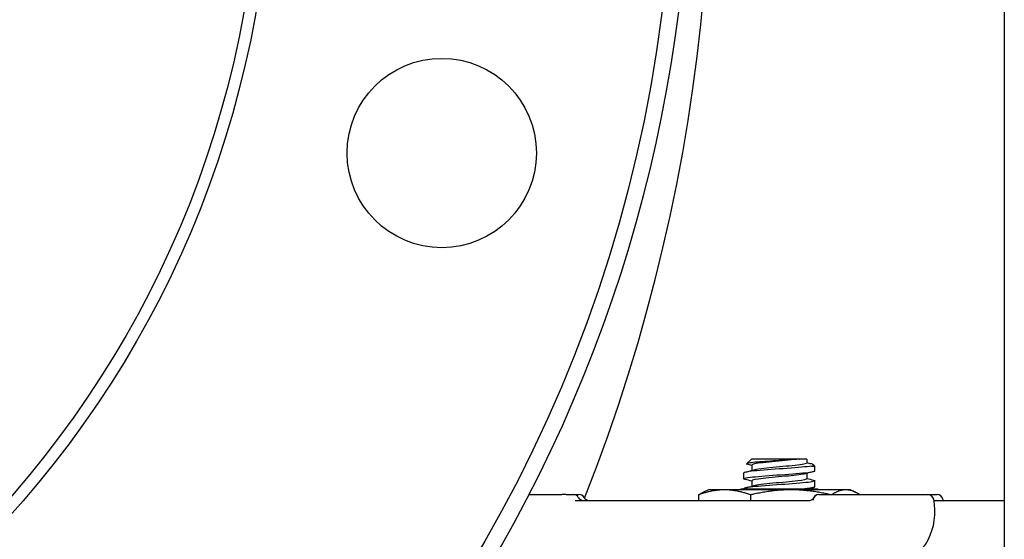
# Model space of a CAD drawing. Header units: inches. Extents: x 18 to 846, y -44 to 561.
# Tile 451 of 642: x 439.23 to 444.43, y 262.8 to 265.54. Entities that reach past the tile are written whole.
import ezdxf

# ---------------------------------------------------------------- set-up
doc = ezdxf.new("R2010")
doc.units = ezdxf.units.IN
doc.header["$LTSCALE"] = 24
doc.header["$MEASUREMENT"] = 0
doc.layers.add('Visible (ANSI)', color=7, linetype='Continuous', lineweight=30)

msp = doc.modelspace()

# ---------------------------------------------------------------- linework, layer by layer
at = {"layer": 'Visible (ANSI)'}
for p, q in [((444.42943, 290.9565), (444.42943, 255.2065)), ((443.09397, 263.22013), (443.06749, 263.19566)), ((443.34538, 263.22013), (443.09397, 263.22013)), ((443.34538, 263.22013), (443.3468, 263.22013)), ((443.38676, 263.22013), (443.3468, 263.22013)), ((443.38676, 263.22013), (443.38676, 263.19929)), ((443.0951, 263.18852), (443.0951, 263.15985)), ((443.41046, 263.18266), (443.42843, 263.18266)), ((443.41963, 263.19079), (443.42843, 263.18266)), ((443.42843, 263.15763), (443.42843, 263.18266)), ((443.05343, 263.11596), (443.05343, 263.14685)), ((443.38676, 263.14462), (443.38676, 263.11596)), ((443.03708, 263.06025), (443.03446, 263.05763)), ((443.44478, 263.06025), (443.03708, 263.06025)), ((443.05343, 263.06025), (443.05343, 263.06352)), ((443.0951, 263.10518), (443.0951, 263.07652)), ((443.38676, 263.06129), (443.38676, 263.06025)), ((443.42843, 263.07429), (443.42843, 263.10518)), ((443.44478, 263.06025), (443.4474, 263.05763)), ((441.91815, 263.03275), (442.09133, 263.03275)), ((442.11456, 263.03275), (442.09133, 263.03275)), ((442.11456, 263.03275), (442.15129, 263.03275)), ((442.15129, 263.03275), (442.18159, 263.03275)), ((442.81366, 263.03058), (442.81366, 263.0015)), ((442.86593, 263.05763), (442.84016, 263.04561)), ((442.95091, 263.05763), (442.86593, 263.05763)), ((443.3018, 263.05763), (442.95091, 263.05763)), ((443.08816, 263.03058), (443.08816, 263.0015)), ((443.59182, 263.05763), (443.3018, 263.05763)), ((443.44999, 263.03275), (443.44959, 263.03275)), ((443.45, 263.03275), (444.02563, 263.03275)), ((443.61593, 263.05763), (443.59182, 263.05763)), ((443.61593, 263.05763), (443.6417, 263.04561)), ((444.02563, 263.03275), (444.07467, 263.03275)), ((442.16184, 263.0015), (443.39702, 263.0015)), ((444.05746, 263.0015), (444.42943, 263.0015))]:
    msp.add_line(p, q, dxfattribs=at)
for centre, radius in [((435.17843, 266.519), 7.5), ((435.17843, 266.519), 5.378), ((435.17843, 266.519), 5.315), ((441.45695, 264.83668), 0.5)]:
    msp.add_circle(centre, radius, dxfattribs=at)
for centre, radius, start, end in [((433.3306, 266.519), 9.54783, 338.457142, 43.918627), ((435.17843, 266.519), 7.588, 134.247392, 45.752608), ((442.15129, 263.0015), 0.03125, 30, 90), ((442.20541, 263.03275), 0.03125, 210, 270), ((442.18159, 263.0015), 0.03125, 30, 90), ((442.23572, 263.03275), 0.03125, 210, 270), ((443.73782, 262.94275), 0.325, 168.46304, 169.61462), ((443.45, 263.0015), 0.03125, 90, 168.46304), ((443.44959, 263.0015), 0.03125, 90, 154.03741), ((443.73782, 262.94275), 0.325, 215.65173, 11.53696), ((444.02563, 263.0015), 0.03125, 11.53696, 90), ((444.07467, 263.0015), 0.03125, 11.53696, 90), ((443.78685, 262.94275), 0.325, 10.41457, 11.53696)]:
    msp.add_arc(centre, radius, start, end, dxfattribs=at)
for points, knots in [([(443.34538, 263.22013), (443.33758, 263.21928), (443.32867, 263.21844), (443.308, 263.21669), (443.29612, 263.21577), (443.26468, 263.2135), (443.24459, 263.21217), (443.20373, 263.20948), (443.18337, 263.20815), (443.14508, 263.20546), (443.12761, 263.20412), (443.098, 263.20143), (443.0863, 263.2001), (443.07045, 263.19741), (443.06664, 263.19607), (443.06745, 263.19407), (443.06885, 263.1934), (443.07133, 263.19273)], [-1.5503297, -1.5503297, -1.5503297, -1.5503297, -1.4577971, -1.4577971, -1.3550285, -1.3550285, -1.200467, -1.200467, -1.0416694, -1.0416694, -0.8786368, -0.8786368, -0.7113708, -0.7113708, -0.5398726, -0.5398726, -0.4524454, -0.4524454, -0.4524454, -0.4524454]), ([(443.3468, 263.22013), (443.3145, 263.21585), (443.26499, 263.21158), (443.21857, 263.20731), (443.17216, 263.20304), (443.13011, 263.19877), (443.10965, 263.19449), (443.10011, 263.1925), (443.09539, 263.19051), (443.09542, 263.18852)], [5.4707142, 5.4707142, 5.4707142, 5.4707142, 6.4370964, 6.4370964, 6.4370964, 7.4033745, 7.4033745, 7.4033745, 7.8539816, 7.8539816, 7.8539816, 7.8539816]), ([(443.41046, 263.18266), (443.38623, 263.17865), (443.33752, 263.17464), (443.28219, 263.17063), (443.22686, 263.16661), (443.16611, 263.1626), (443.12221, 263.15859), (443.07939, 263.15468), (443.0535, 263.15076), (443.05343, 263.14685)], [5.153766, 5.153766, 5.153766, 5.153766, 6.061332, 6.061332, 6.061332, 6.968806, 6.968806, 6.968806, 7.8539816, 7.8539816, 7.8539816, 7.8539816]), ([(443.38648, 263.19929), (443.38655, 263.19769), (443.38354, 263.19609), (443.37729, 263.19449), (443.36064, 263.19022), (443.32149, 263.18594), (443.27589, 263.18167), (443.23028, 263.1774), (443.17948, 263.17313), (443.1443, 263.16885), (443.12579, 263.16661), (443.11187, 263.16436), (443.10366, 263.16211)], [4.712389, 4.712389, 4.712389, 4.712389, 5.0747039, 5.0747039, 5.0747039, 6.041129, 6.041129, 6.041129, 7.0074496, 7.0074496, 7.0074496, 7.515828, 7.515828, 7.515828, 7.515828]), ([(443.41046, 263.18266), (443.41594, 263.18429), (443.41929, 263.18593), (443.42144, 263.18929), (443.42017, 263.191), (443.41422, 263.19385), (443.41094, 263.19497), (443.40675, 263.1961)], [-0.89666376, -0.89666376, -0.89666376, -0.89666376, -0.7697294, -0.7697294, -0.64162523, -0.64162523, -0.55966115, -0.55966115, -0.55966115, -0.55966115]), ([(443.06038, 263.11242), (443.05185, 263.11473), (443.05126, 263.11703), (443.05948, 263.11934), (443.07378, 263.12335), (443.11446, 263.12737), (443.16658, 263.13139), (443.21853, 263.13539), (443.28072, 263.13939), (443.33045, 263.1434), (443.38057, 263.14743), (443.41692, 263.15147), (443.42602, 263.1555), (443.42762, 263.15621), (443.42838, 263.15692), (443.42832, 263.15763)], [-14.4041511, -14.4041511, -14.4041511, -14.4041511, -13.8824397, -13.8824397, -13.8824397, -12.9741281, -12.9741281, -12.9741281, -12.0686207, -12.0686207, -12.0686207, -11.1558883, -11.1558883, -11.1558883, -10.9955743, -10.9955743, -10.9955743, -10.9955743]), ([(443.37849, 263.14237), (443.36383, 263.13839), (443.32989, 263.13441), (443.28854, 263.13043), (443.24417, 263.12616), (443.19249, 263.12189), (443.15465, 263.11762), (443.1179, 263.11348), (443.09518, 263.10933), (443.0951, 263.10518)], [11.3337279, 11.3337279, 11.3337279, 11.3337279, 12.2338185, 12.2338185, 12.2338185, 13.1994868, 13.1994868, 13.1994868, 14.1371669, 14.1371669, 14.1371669, 14.1371669]), ([(443.3867, 263.11596), (443.38646, 263.11224), (443.36859, 263.10852), (443.33806, 263.10479), (443.30304, 263.10052), (443.25234, 263.09625), (443.20671, 263.09199), (443.16108, 263.08772), (443.12178, 263.08345), (443.10488, 263.07918), (443.10435, 263.07904), (443.10384, 263.07891), (443.10336, 263.07878)], [10.9955743, 10.9955743, 10.9955743, 10.9955743, 11.8375116, 11.8375116, 11.8375116, 12.8032209, 12.8032209, 12.8032209, 13.7688308, 13.7688308, 13.7688308, 13.7990133, 13.7990133, 13.7990133, 13.7990133]), ([(443.4217, 263.10872), (443.43421, 263.1053), (443.42832, 263.10188), (443.4048, 263.09845), (443.37725, 263.09444), (443.32612, 263.09043), (443.27013, 263.08642), (443.21414, 263.08242), (443.15451, 263.07841), (443.11305, 263.0744), (443.07556, 263.07077), (443.05367, 263.06714), (443.05347, 263.06352)], [10.7285901, 10.7285901, 10.7285901, 10.7285901, 11.5030786, 11.5030786, 11.5030786, 12.4100129, 12.4100129, 12.4100129, 13.3168593, 13.3168593, 13.3168593, 14.1371669, 14.1371669, 14.1371669, 14.1371669]), ([(443.33275, 263.06025), (443.37494, 263.06369), (443.4076, 263.06713), (443.42108, 263.07057), (443.42595, 263.07181), (443.42828, 263.07305), (443.42819, 263.07429)], [-18.3374763, -18.3374763, -18.3374763, -18.3374763, -17.5597228, -17.5597228, -17.5597228, -17.2787596, -17.2787596, -17.2787596, -17.2787596]), ([(443.39702, 263.0015), (443.40036, 263.0015), (443.40358, 263.00209), (443.40934, 263.00399), (443.41174, 263.00532), (443.41575, 263.00807), (443.41718, 263.00946), (443.41929, 263.01174), (443.41995, 263.01265), (443.42088, 263.01404), (443.42115, 263.01452), (443.4214, 263.01499), (443.42145, 263.0151), (443.42149, 263.01518)], [0, 0, 0, 0, 0.008547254, 0.008547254, 0.018178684, 0.018178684, 0.02951811, 0.02951811, 0.041152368, 0.041152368, 0.052786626, 0.052786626, 0.058171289, 0.058171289, 0.058171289, 0.058171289])]:
    msp.add_open_spline(points, degree=3, knots=knots, dxfattribs=at)
for points in [[(443.0951, 263.18629), (443.08718, 263.18845), (443.07925, 263.19059), (443.07133, 263.19273)], [(443.38676, 263.20152), (443.39342, 263.1997), (443.40008, 263.1979), (443.40675, 263.1961)], [(443.06007, 263.15039), (443.07451, 263.15426), (443.08894, 263.15816), (443.10335, 263.16211)], [(443.0951, 263.10296), (443.08343, 263.10614), (443.07175, 263.10929), (443.06007, 263.11242)], [(443.42179, 263.15409), (443.40735, 263.15021), (443.39291, 263.14632), (443.3785, 263.14237)], [(443.38676, 263.11819), (443.39843, 263.11501), (443.4101, 263.11186), (443.42179, 263.10872)], [(443.06007, 263.06706), (443.07451, 263.07093), (443.08894, 263.07483), (443.10335, 263.07878)], [(443.42179, 263.07075), (443.40883, 263.06728), (443.39589, 263.06379), (443.38296, 263.06025)]]:
    msp.add_open_spline(points, degree=3, dxfattribs=at)
for points, weights in [([(442.95091, 263.05763), (442.88721, 263.05763), (442.81366, 263.03058)], [1, 1.0379548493, 1]), ([(442.81366, 263.03058), (442.82742, 263.03967), (442.84016, 263.04561)], [1, 1.01244739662, 1.01673047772]), ([(443.08816, 263.03058), (443.01461, 263.05763), (442.95091, 263.05763)], [1, 1.0379548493, 1]), ([(443.3018, 263.05763), (443.20265, 263.05763), (443.08816, 263.03058)], [1, 1.0379548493, 1]), ([(443.50606, 263.03275), (443.39715, 263.05763), (443.3018, 263.05763)], [1.0028933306, 1.03644839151, 1]), ([(443.59182, 263.05763), (443.55772, 263.05763), (443.51878, 263.03275)], [1, 1.03644839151, 1.0028933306]), ([(443.66485, 263.03275), (443.62591, 263.05763), (443.59182, 263.05763)], [1.0028933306, 1.03644839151, 1])]:
    msp.add_rational_spline(points, weights, degree=2, dxfattribs=at)

doc.saveas('drawing.dxf')
